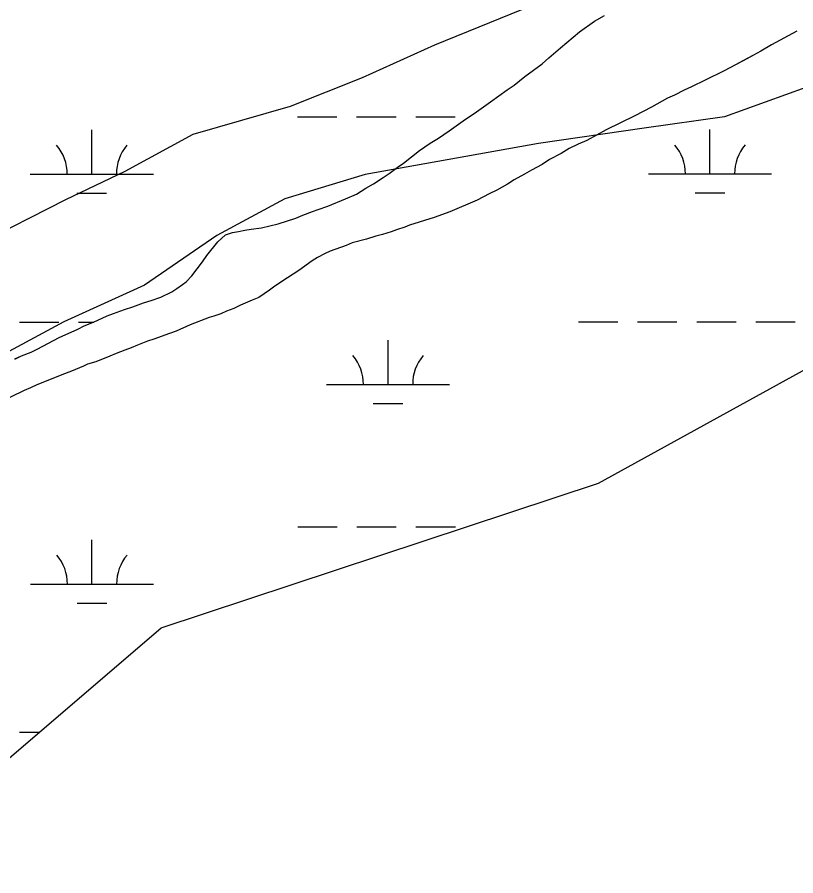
# Model space of a CAD drawing. Extents: x 3279314 to 3317160, y 734079 to 759431.
# Drawn here: x 3301946 to 3302578, y 741601 to 742298 of the extents above; entities that cross this region are included whole.
import ezdxf

# ---------------------------------------------------------------- set-up
doc = ezdxf.new("R2010")
doc.units = 0
for name, color, linetype in [('V-SITE-VEGE', 7, 'Continuous'), ('V-TOPO-SHOR', 7, 'Continuous'), ('V-WETL-SWMP', 7, 'Continuous')]:
    doc.layers.add(name, color=color, linetype=linetype)

msp = doc.modelspace()

# ---------------------------------------------------------------- linework, layer by layer
at = {"layer": 'V-SITE-VEGE'}
for points in [[(3301944.5, 742020.83), (3301949.84, 742023.4), (3301957.72, 742026.5), (3301962.55, 742028.82), (3301980.33, 742038.32), (3301995.59, 742045.02), (3302000.67, 742047.85), (3302008.29, 742050.68), (3302019.48, 742055.83), (3302024.56, 742057.64), (3302033.46, 742060.99), (3302040.08, 742063.06), (3302048.98, 742066.42), (3302055.08, 742068.23), (3302062.96, 742071.07), (3302071.86, 742075.44), (3302075.92, 742078.01), (3302080.49, 742081.34), (3302083.54, 742083.39), (3302088.1, 742088.26), (3302096.7, 742099.76), (3302100.24, 742104.87), (3302109.1, 742115.87), (3302115.45, 742121.76), (3302121.04, 742123.57), (3302125.88, 742124.35), (3302131.22, 742125.4), (3302136.31, 742126.19), (3302144.71, 742127.24), (3302158.2, 742130.62), (3302172.44, 742135.27), (3302178.29, 742137.6), (3302186.17, 742140.44), (3302190.75, 742142.24), (3302198.37, 742144.82), (3302212.86, 742150.75), (3302221.76, 742154.62), (3302229.38, 742159.49), (3302235.48, 742163.09), (3302243.35, 742168.22), (3302248.43, 742171.3), (3302254.77, 742176.17), (3302259.85, 742179.76), (3302273.04, 742190.01), (3302281.68, 742196.17), (3302288.28, 742200.02), (3302296.91, 742205.92), (3302310.37, 742215.41), (3302317.22, 742220.02), (3302330.68, 742229.51), (3302344.13, 742239.26), (3302349.71, 742243.11), (3302358.34, 742250.02), (3302372.56, 742260.54), (3302377.88, 742265.4), (3302387.52, 742273.34), (3302402.74, 742286.41), (3302414.93, 742295.13), (3302423.06, 742299.75)], [(3302579.26, 742287), (3302558.68, 742275.95), (3302550.05, 742270.81), (3302544.2, 742267.47), (3302535.56, 742262.85), (3302529.47, 742259.76), (3302520.32, 742254.88), (3302504.82, 742247.16), (3302493.64, 742241.76), (3302487.79, 742239.18), (3302479.91, 742235.07), (3302474.32, 742232.49), (3302461.37, 742225.3), (3302447.65, 742218.1), (3302424.52, 742206.78), (3302408.77, 742198.3), (3302401.65, 742195.21), (3302394.54, 742191.61), (3302387.93, 742187.76), (3302378.53, 742182.88), (3302372.44, 742178.77), (3302363.8, 742174.15), (3302358.21, 742170.81), (3302349.83, 742166.18), (3302344.24, 742162.84), (3302335.6, 742157.96), (3302329.51, 742154.88), (3302319.85, 742149.74), (3302297.48, 742140.2), (3302284.77, 742135.81), (3302264.68, 742129.35), (3302261.11, 742127.8), (3302254.25, 742125.73), (3302249.93, 742124.18), (3302242.81, 742121.86), (3302237.46, 742120.56), (3302229.83, 742118.23), (3302218.38, 742115.12), (3302213.3, 742113.06), (3302200.33, 742108.41), (3302196.26, 742106.6), (3302190.17, 742103.26), (3302185.85, 742100.44), (3302174.93, 742092.75), (3302161.22, 742083.77), (3302154.37, 742079.15)], [(3302154.37, 742079.15), (3302151.07, 742076.59), (3302142.44, 742070.69), (3302137.1, 742068.62), (3302127.69, 742064.51), (3302122.1, 742061.93), (3302116.25, 742059.61), (3302111.68, 742057.55), (3302105.83, 742055.48), (3302102.27, 742054.45), (3302086.76, 742048.51), (3302075.32, 742043.36), (3302069.98, 742041.56), (3302057.27, 742036.91), (3302052.18, 742035.36), (3302044.04, 742032.01), (3302038.71, 742029.94), (3302033.62, 742028.14), (3302026.76, 742025.3), (3302021.42, 742023.24), (3302010.23, 742018.6), (3302003.37, 742016.53), (3302000.06, 742014.98), (3301990.4, 742010.86), (3301982.52, 742008.02), (3301976.67, 742005.45), (3301962.18, 741999.77), (3301957.1, 741997.46), (3301952.01, 741995.4), (3301929.4, 741984.33)]]:
    msp.add_lwpolyline(points, dxfattribs=at)
at = {"layer": 'V-TOPO-SHOR'}
for points in [[(3301312.71, 741770.12), (3301409.27, 741820.01), (3301488.42, 741849.63), (3301553.68, 741865.77), (3301615.77, 741899.06), (3301646.82, 741915.71), (3301702.12, 741952.52), (3301740.32, 741989.6), (3301774.99, 742019.88), (3301813.03, 742046.68), (3301871.81, 742086.87), (3301913.27, 742113.63), (3301985.68, 742150.19), (3302033.94, 742173.43), (3302089.14, 742203.4), (3302168.18, 742226.17), (3302226.7, 742249.25), (3302285.27, 742275.76), (3302374.79, 742312.06), (3302447.04, 742338.36), (3302509.04, 742364.81), (3302602.07, 742407.91)], [(3302603.1, 742247.06), (3302520.53, 742217.49), (3302455.37, 742208.2), (3302369.63, 742195.79), (3302228.95, 742170.52), (3302163.64, 742150.96), (3302108.44, 742120.98), (3302049.66, 742080.8), (3301984.2, 742050.97), (3301922.11, 742017.68), (3301849.6, 741974.28), (3301784.03, 741937.61), (3301742.41, 741900.59), (3301683.49, 741850.14), (3301655.66, 741819.76), (3301624.4, 741789.43), (3301575.69, 741735.4), (3301534.07, 741698.38), (3301475.2, 741651.35), (3301388.9, 741601.31)]]:
    msp.add_lwpolyline(points, dxfattribs=at)
at = {"layer": 'V-WETL-SWMP'}
for p, q in [((3302414.93, 742295.13), (3302423.06, 742299.75)), ((3302414.93, 742295.13), (3302423.06, 742299.75)), ((3302418.19, 741919.97), (3303102.54, 742296.87)), ((3302418.19, 741919.97), (3303102.54, 742296.87)), ((3302402.75, 742286.41), (3302414.93, 742295.13)), ((3302402.75, 742286.41), (3302414.93, 742295.13)), ((3302387.53, 742273.35), (3302402.75, 742286.41)), ((3302387.53, 742273.35), (3302402.75, 742286.41)), ((3302579.27, 742287), (3302558.69, 742275.95)), ((3302579.27, 742287), (3302558.69, 742275.95)), ((3302558.69, 742275.95), (3302550.05, 742270.81)), ((3302558.69, 742275.95), (3302550.05, 742270.81)), ((3302377.89, 742265.4), (3302387.53, 742273.35)), ((3302377.89, 742265.4), (3302387.53, 742273.35)), ((3302550.05, 742270.81), (3302544.21, 742267.48)), ((3302550.05, 742270.81), (3302544.21, 742267.48)), ((3302372.56, 742260.54), (3302377.89, 742265.4)), ((3302372.56, 742260.54), (3302377.89, 742265.4)), ((3302535.57, 742262.85), (3302529.47, 742259.76)), ((3302535.57, 742262.85), (3302529.47, 742259.76)), ((3302544.21, 742267.48), (3302535.57, 742262.85)), ((3302544.21, 742267.48), (3302535.57, 742262.85)), ((3302358.35, 742250.03), (3302372.56, 742260.54)), ((3302358.35, 742250.03), (3302372.56, 742260.54)), ((3302520.33, 742254.88), (3302504.82, 742247.16)), ((3302520.33, 742254.88), (3302504.82, 742247.16)), ((3302529.47, 742259.76), (3302520.33, 742254.88)), ((3302529.47, 742259.76), (3302520.33, 742254.88)), ((3302349.72, 742243.11), (3302358.35, 742250.03)), ((3302349.72, 742243.11), (3302358.35, 742250.03)), ((3302344.14, 742239.26), (3302349.72, 742243.11)), ((3302344.14, 742239.26), (3302349.72, 742243.11)), ((3302493.64, 742241.76), (3302487.8, 742239.19)), ((3302493.64, 742241.76), (3302487.8, 742239.19)), ((3302504.82, 742247.16), (3302493.64, 742241.76)), ((3302504.82, 742247.16), (3302493.64, 742241.76)), ((3302330.68, 742229.52), (3302344.14, 742239.26)), ((3302330.68, 742229.52), (3302344.14, 742239.26)), ((3302479.92, 742235.07), (3302474.33, 742232.5)), ((3302479.92, 742235.07), (3302474.33, 742232.5)), ((3302487.8, 742239.19), (3302479.92, 742235.07)), ((3302487.8, 742239.19), (3302479.92, 742235.07)), ((3302317.23, 742220.03), (3302330.68, 742229.52)), ((3302317.23, 742220.03), (3302330.68, 742229.52)), ((3302474.33, 742232.5), (3302461.37, 742225.3)), ((3302474.33, 742232.5), (3302461.37, 742225.3)), ((3302310.37, 742215.41), (3302317.23, 742220.03)), ((3302310.37, 742215.41), (3302317.23, 742220.03)), ((3302461.37, 742225.3), (3302447.65, 742218.11)), ((3302461.37, 742225.3), (3302447.65, 742218.11)), ((3302173.88, 742217.32), (3302205.88, 742217.33)), ((3302221.88, 742217.34), (3302253.88, 742217.36)), ((3302269.88, 742217.37), (3302301.88, 742217.38)), ((3302296.92, 742205.92), (3302310.37, 742215.41)), ((3302296.92, 742205.92), (3302310.37, 742215.41)), ((3302447.65, 742218.11), (3302424.53, 742206.79)), ((3302447.65, 742218.11), (3302424.53, 742206.79)), ((3302006.84, 742170.8), (3302006.82, 742206.8)), ((3302288.29, 742200.02), (3302296.92, 742205.92)), ((3302288.29, 742200.02), (3302296.92, 742205.92)), ((3302424.53, 742206.79), (3302408.78, 742198.31)), ((3302424.53, 742206.79), (3302408.78, 742198.31)), ((3302508.75, 742171.06), (3302508.73, 742207.06)), ((3302281.68, 742196.17), (3302288.29, 742200.02)), ((3302281.68, 742196.17), (3302288.29, 742200.02)), ((3302273.05, 742190.01), (3302281.68, 742196.17)), ((3302273.05, 742190.01), (3302281.68, 742196.17)), ((3302401.66, 742195.22), (3302394.54, 742191.62)), ((3302401.66, 742195.22), (3302394.54, 742191.62)), ((3302408.78, 742198.31), (3302401.66, 742195.22)), ((3302408.78, 742198.31), (3302401.66, 742195.22)), ((3302259.85, 742179.76), (3302273.05, 742190.01)), ((3302259.85, 742179.76), (3302273.05, 742190.01)), ((3302387.94, 742187.76), (3302378.54, 742182.88)), ((3302387.94, 742187.76), (3302378.54, 742182.88)), ((3302394.54, 742191.62), (3302387.94, 742187.76)), ((3302394.54, 742191.62), (3302387.94, 742187.76)), ((3302254.78, 742176.17), (3302259.85, 742179.76)), ((3302254.78, 742176.17), (3302259.85, 742179.76)), ((3302372.44, 742178.77), (3302363.81, 742174.15)), ((3302372.44, 742178.77), (3302363.81, 742174.15)), ((3302378.54, 742182.88), (3302372.44, 742178.77)), ((3302378.54, 742182.88), (3302372.44, 742178.77)), ((3302243.35, 742168.22), (3302248.43, 742171.3)), ((3302243.35, 742168.22), (3302248.43, 742171.3)), ((3302248.43, 742171.3), (3302254.78, 742176.17)), ((3302248.43, 742171.3), (3302254.78, 742176.17)), ((3302363.81, 742174.15), (3302358.22, 742170.81)), ((3302363.81, 742174.15), (3302358.22, 742170.81)), ((3302458.75, 742171.03), (3302558.75, 742171.08)), ((3301956.84, 742170.78), (3302056.84, 742170.83)), ((3302235.48, 742163.09), (3302243.35, 742168.22)), ((3302235.48, 742163.09), (3302243.35, 742168.22)), ((3302349.84, 742166.18), (3302344.25, 742162.85)), ((3302349.84, 742166.18), (3302344.25, 742162.85)), ((3302358.22, 742170.81), (3302349.84, 742166.18)), ((3302358.22, 742170.81), (3302349.84, 742166.18)), ((3302221.77, 742154.62), (3302229.39, 742159.49)), ((3302221.77, 742154.62), (3302229.39, 742159.49)), ((3302229.39, 742159.49), (3302235.48, 742163.09)), ((3302229.39, 742159.49), (3302235.48, 742163.09)), ((3302335.61, 742157.96), (3302329.51, 742154.88)), ((3302335.61, 742157.96), (3302329.51, 742154.88)), ((3302344.25, 742162.85), (3302335.61, 742157.96)), ((3302344.25, 742162.85), (3302335.61, 742157.96)), ((3301994.85, 742155.36), (3302018.85, 742155.38)), ((3302198.38, 742144.83), (3302212.87, 742150.75)), ((3302198.38, 742144.83), (3302212.87, 742150.75)), ((3302212.87, 742150.75), (3302221.77, 742154.62)), ((3302212.87, 742150.75), (3302221.77, 742154.62)), ((3302329.51, 742154.88), (3302319.86, 742149.74)), ((3302329.51, 742154.88), (3302319.86, 742149.74)), ((3302496.76, 742155.62), (3302520.76, 742155.63)), ((3302190.75, 742142.24), (3302198.38, 742144.83)), ((3302190.75, 742142.24), (3302198.38, 742144.83)), ((3302319.86, 742149.74), (3302297.49, 742140.21)), ((3302319.86, 742149.74), (3302297.49, 742140.21)), ((3302172.44, 742135.28), (3302178.29, 742137.6)), ((3302172.44, 742135.28), (3302178.29, 742137.6)), ((3302178.29, 742137.6), (3302186.17, 742140.44)), ((3302178.29, 742137.6), (3302186.17, 742140.44)), ((3302186.17, 742140.44), (3302190.75, 742142.24)), ((3302186.17, 742140.44), (3302190.75, 742142.24)), ((3302297.49, 742140.21), (3302284.77, 742135.82)), ((3302297.49, 742140.21), (3302284.77, 742135.82)), ((3302144.72, 742127.25), (3302158.2, 742130.62)), ((3302144.72, 742127.25), (3302158.2, 742130.62)), ((3302158.2, 742130.62), (3302172.44, 742135.28)), ((3302158.2, 742130.62), (3302172.44, 742135.28)), ((3302264.68, 742129.35), (3302261.12, 742127.81)), ((3302264.68, 742129.35), (3302261.12, 742127.81)), ((3302284.77, 742135.82), (3302264.68, 742129.35)), ((3302284.77, 742135.82), (3302264.68, 742129.35)), ((3302115.45, 742121.76), (3302121.05, 742123.57)), ((3302115.45, 742121.76), (3302121.05, 742123.57)), ((3302121.05, 742123.57), (3302125.88, 742124.36)), ((3302121.05, 742123.57), (3302125.88, 742124.36)), ((3302125.88, 742124.36), (3302131.23, 742125.4)), ((3302125.88, 742124.36), (3302131.23, 742125.4)), ((3302131.23, 742125.4), (3302136.32, 742126.19)), ((3302131.23, 742125.4), (3302136.32, 742126.19)), ((3302136.32, 742126.19), (3302144.72, 742127.25)), ((3302136.32, 742126.19), (3302144.72, 742127.25)), ((3302249.93, 742124.19), (3302242.81, 742121.86)), ((3302249.93, 742124.19), (3302242.81, 742121.86)), ((3302254.26, 742125.74), (3302249.93, 742124.19)), ((3302254.26, 742125.74), (3302249.93, 742124.19)), ((3302261.12, 742127.81), (3302254.26, 742125.74)), ((3302261.12, 742127.81), (3302254.26, 742125.74)), ((3302100.25, 742104.87), (3302109.11, 742115.87)), ((3302100.25, 742104.87), (3302109.11, 742115.87)), ((3302109.11, 742115.87), (3302115.45, 742121.76)), ((3302109.11, 742115.87), (3302115.45, 742121.76)), ((3302229.84, 742118.23), (3302218.39, 742115.12)), ((3302229.84, 742118.23), (3302218.39, 742115.12)), ((3302237.47, 742120.56), (3302229.84, 742118.23)), ((3302237.47, 742120.56), (3302229.84, 742118.23)), ((3302242.81, 742121.86), (3302237.47, 742120.56)), ((3302242.81, 742121.86), (3302237.47, 742120.56)), ((3302200.34, 742108.41), (3302196.27, 742106.61)), ((3302200.34, 742108.41), (3302196.27, 742106.61)), ((3302213.31, 742113.06), (3302200.34, 742108.41)), ((3302213.31, 742113.06), (3302200.34, 742108.41)), ((3302218.39, 742115.12), (3302213.31, 742113.06)), ((3302218.39, 742115.12), (3302213.31, 742113.06)), ((3302096.71, 742099.76), (3302100.25, 742104.87)), ((3302096.71, 742099.76), (3302100.25, 742104.87)), ((3302190.17, 742103.27), (3302185.86, 742100.45)), ((3302190.17, 742103.27), (3302185.86, 742100.45)), ((3302196.27, 742106.61), (3302190.17, 742103.27)), ((3302196.27, 742106.61), (3302190.17, 742103.27)), ((3302088.1, 742088.26), (3302096.71, 742099.76)), ((3302088.1, 742088.26), (3302096.71, 742099.76)), ((3302185.86, 742100.45), (3302174.94, 742092.75)), ((3302185.86, 742100.45), (3302174.94, 742092.75)), ((3302083.54, 742083.4), (3302088.1, 742088.26)), ((3302083.54, 742083.4), (3302088.1, 742088.26)), ((3302174.94, 742092.75), (3302161.23, 742083.77)), ((3302174.94, 742092.75), (3302161.23, 742083.77)), ((3302075.93, 742078.01), (3302080.49, 742081.35)), ((3302075.93, 742078.01), (3302080.49, 742081.35)), ((3302080.49, 742081.35), (3302083.54, 742083.4)), ((3302080.49, 742081.35), (3302083.54, 742083.4)), ((3302161.23, 742083.77), (3302154.37, 742079.15)), ((3302161.23, 742083.77), (3302154.37, 742079.15)), ((3302062.97, 742071.07), (3302071.86, 742075.45)), ((3302062.97, 742071.07), (3302071.86, 742075.45)), ((3302071.86, 742075.45), (3302075.93, 742078.01)), ((3302071.86, 742075.45), (3302075.93, 742078.01)), ((3302151.07, 742076.59), (3302142.44, 742070.69)), ((3302151.07, 742076.59), (3302142.44, 742070.69)), ((3302154.37, 742079.15), (3302151.07, 742076.59)), ((3302154.37, 742079.15), (3302151.07, 742076.59)), ((3302048.98, 742066.42), (3302055.09, 742068.23)), ((3302048.98, 742066.42), (3302055.09, 742068.23)), ((3302055.09, 742068.23), (3302062.97, 742071.07)), ((3302055.09, 742068.23), (3302062.97, 742071.07)), ((3302137.1, 742068.63), (3302127.7, 742064.51)), ((3302137.1, 742068.63), (3302127.7, 742064.51)), ((3302142.44, 742070.69), (3302137.1, 742068.63)), ((3302142.44, 742070.69), (3302137.1, 742068.63)), ((3302024.57, 742057.64), (3302033.47, 742061)), ((3302024.57, 742057.64), (3302033.47, 742061)), ((3302033.47, 742061), (3302040.08, 742063.07)), ((3302033.47, 742061), (3302040.08, 742063.07)), ((3302040.08, 742063.07), (3302048.98, 742066.42)), ((3302040.08, 742063.07), (3302048.98, 742066.42)), ((3302116.26, 742059.61), (3302111.68, 742057.55)), ((3302116.26, 742059.61), (3302111.68, 742057.55)), ((3302122.11, 742061.93), (3302116.26, 742059.61)), ((3302122.11, 742061.93), (3302116.26, 742059.61)), ((3302127.7, 742064.51), (3302122.11, 742061.93)), ((3302127.7, 742064.51), (3302122.11, 742061.93)), ((3302008.3, 742050.69), (3302019.48, 742055.84)), ((3302008.3, 742050.69), (3302019.48, 742055.84)), ((3302019.48, 742055.84), (3302024.57, 742057.64)), ((3302019.48, 742055.84), (3302024.57, 742057.64)), ((3302102.27, 742054.45), (3302086.77, 742048.52)), ((3302102.27, 742054.45), (3302086.77, 742048.52)), ((3302105.84, 742055.49), (3302102.27, 742054.45)), ((3302105.84, 742055.49), (3302102.27, 742054.45)), ((3302111.68, 742057.55), (3302105.84, 742055.49)), ((3302111.68, 742057.55), (3302105.84, 742055.49)), ((3301948.06, 742050.7), (3301980.06, 742050.72)), ((3301995.59, 742045.02), (3302000.67, 742047.85)), ((3301995.59, 742045.02), (3302000.67, 742047.85)), ((3301996.06, 742050.73), (3302008.4, 742050.73)), ((3302000.67, 742047.85), (3302008.3, 742050.69)), ((3302000.67, 742047.85), (3302008.3, 742050.69)), ((3302086.77, 742048.52), (3302075.33, 742043.37)), ((3302086.77, 742048.52), (3302075.33, 742043.37)), ((3302401.97, 742050.93), (3302433.97, 742050.95)), ((3302449.97, 742050.96), (3302481.97, 742050.97)), ((3302497.97, 742050.98), (3302529.97, 742051)), ((3302545.97, 742051.01), (3302577.97, 742051.02)), ((3301980.34, 742038.33), (3301995.59, 742045.02)), ((3301980.34, 742038.33), (3301995.59, 742045.02)), ((3302069.99, 742041.56), (3302057.27, 742036.91)), ((3302069.99, 742041.56), (3302057.27, 742036.91)), ((3302075.33, 742043.37), (3302069.99, 742041.56)), ((3302075.33, 742043.37), (3302069.99, 742041.56)), ((3301962.56, 742028.82), (3301980.34, 742038.33)), ((3301962.56, 742028.82), (3301980.34, 742038.33)), ((3302044.05, 742032.01), (3302038.71, 742029.95)), ((3302044.05, 742032.01), (3302038.71, 742029.95)), ((3302052.19, 742035.36), (3302044.05, 742032.01)), ((3302052.19, 742035.36), (3302044.05, 742032.01)), ((3302057.27, 742036.91), (3302052.19, 742035.36)), ((3302057.27, 742036.91), (3302052.19, 742035.36)), ((3302247.4, 742000.11), (3302247.38, 742036.11)), ((3301949.85, 742023.41), (3301957.73, 742026.5)), ((3301949.85, 742023.41), (3301957.73, 742026.5)), ((3301957.73, 742026.5), (3301962.56, 742028.82)), ((3301957.73, 742026.5), (3301962.56, 742028.82)), ((3302026.76, 742025.31), (3302021.42, 742023.24)), ((3302026.76, 742025.31), (3302021.42, 742023.24)), ((3302033.63, 742028.14), (3302026.76, 742025.31)), ((3302033.63, 742028.14), (3302026.76, 742025.31)), ((3302038.71, 742029.95), (3302033.63, 742028.14)), ((3302038.71, 742029.95), (3302033.63, 742028.14)), ((3301944.51, 742020.84), (3301949.85, 742023.41)), ((3301944.51, 742020.84), (3301949.85, 742023.41)), ((3302010.24, 742018.6), (3302003.37, 742016.53)), ((3302010.24, 742018.6), (3302003.37, 742016.53)), ((3302021.42, 742023.24), (3302010.24, 742018.6)), ((3302021.42, 742023.24), (3302010.24, 742018.6)), ((3301990.41, 742010.87), (3301982.53, 742008.03)), ((3301990.41, 742010.87), (3301982.53, 742008.03)), ((3302000.07, 742014.99), (3301990.41, 742010.87)), ((3302000.07, 742014.99), (3301990.41, 742010.87)), ((3302003.37, 742016.53), (3302000.07, 742014.99)), ((3302003.37, 742016.53), (3302000.07, 742014.99)), ((3301976.68, 742005.45), (3301962.19, 741999.78)), ((3301976.68, 742005.45), (3301962.19, 741999.78)), ((3301982.53, 742008.03), (3301976.68, 742005.45)), ((3301982.53, 742008.03), (3301976.68, 742005.45)), ((3301957.1, 741997.46), (3301952.02, 741995.4)), ((3301957.1, 741997.46), (3301952.02, 741995.4)), ((3301962.19, 741999.78), (3301957.1, 741997.46)), ((3301962.19, 741999.78), (3301957.1, 741997.46)), ((3302197.4, 742000.09), (3302297.4, 742000.14)), ((3301952.02, 741995.4), (3301929.4, 741984.34)), ((3301952.02, 741995.4), (3301929.4, 741984.34)), ((3302235.41, 741984.67), (3302259.41, 741984.69)), ((3302063.23, 741802.49), (3302418.19, 741919.97)), ((3302063.23, 741802.49), (3302418.19, 741919.97)), ((3302174.05, 741884.64), (3302206.05, 741884.66)), ((3302222.05, 741884.67), (3302254.05, 741884.68)), ((3302270.05, 741884.69), (3302302.05, 741884.71)), ((3302007.01, 741838.13), (3302006.99, 741874.13)), ((3301957.01, 741838.1), (3302057.01, 741838.15)), ((3301995.02, 741822.69), (3302019.02, 741822.7)), ((3301879.89, 741645.78), (3302063.23, 741802.49)), ((3301879.89, 741645.78), (3302063.23, 741802.49)), ((3301948.23, 741718.03), (3301964.42, 741718.03))]:
    msp.add_line(p, q, dxfattribs=at)
for centre, start, end in [((3301951.6, 742171.25), 359.25735, 40.801), ((3302062.09, 742171.3), 139.25734, 180.801), ((3302453.51, 742171.5), 359.25735, 40.801), ((3302563.99, 742171.56), 139.25734, 180.801), ((3302192.16, 742000.56), 359.25735, 40.801), ((3302302.64, 742000.61), 139.25734, 180.801), ((3301951.77, 741838.57), 359.25735, 40.801), ((3302062.25, 741838.63), 139.25734, 180.801)]:
    msp.add_arc(centre, 35.25, start, end, dxfattribs=at)

doc.saveas('drawing.dxf')
